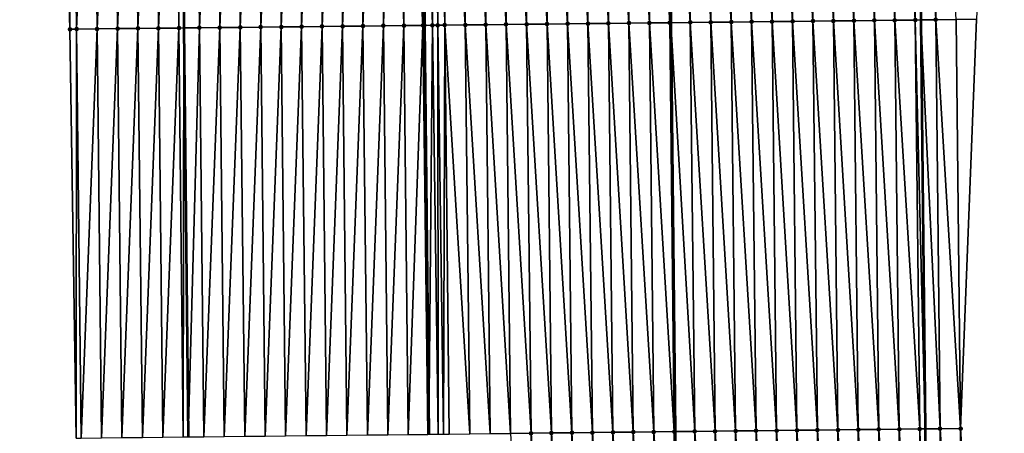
# Model space of a CAD drawing. Header units: feet. Extents: x 2010743 to 2022806, y 818705 to 837694.
# Tile 337 of 531: x 2011461 to 2011509, y 829994 to 830014. Entities that reach past the tile are written whole.
import ezdxf

# ---------------------------------------------------------------- set-up
doc = ezdxf.new("R2010")
doc.units = ezdxf.units.FT
doc.header["$MEASUREMENT"] = 0
for name, color, linetype, lineweight in [('EP_Travel Lane', 172, 'Continuous', 53), ('Road Shots', 141, 'Continuous', 100), ('STRIPING', 60, 'Continuous', 53)]:
    doc.layers.add(name, color=color, linetype=linetype, lineweight=lineweight)
doc.layers.add('I-77-MM17-21_NB-Surface-Border', color=7, linetype='Continuous')
doc.layers.add('I-77-MM17-21_NB-Surface-TIN', color=7, linetype='Continuous')

msp = doc.modelspace()

# ---------------------------------------------------------------- linework, layer by layer
at = {"layer": 'EP_Travel Lane'}
for points in [[(2011466.175, 830253.519, 324.413), (2011466.387, 830233.52, 324.295), (2011466.599, 830213.522, 324.185), (2011466.811, 830193.523, 324.06), (2011467.024, 830173.525, 323.938), (2011467.236, 830153.527, 323.8), (2011467.448, 830133.528, 323.674), (2011467.66, 830113.529, 323.565), (2011467.873, 830093.531, 323.446), (2011468.085, 830073.532, 323.34), (2011468.3, 830053.531, 323.188), (2011468.516, 830033.533, 323.069), (2011468.732, 830013.534, 322.989), (2011468.948, 829993.536, 322.86)], [(2011502.158, 830253.902, 324.151), (2011502.374, 830233.904, 324.011), (2011502.591, 830213.906, 323.877), (2011502.807, 830193.907, 323.758), (2011503.023, 830173.909, 323.636), (2011503.24, 830153.91, 323.527), (2011503.456, 830133.912, 323.45), (2011503.673, 830113.913, 323.332), (2011503.889, 830093.915, 323.22), (2011504.106, 830073.916, 323.06), (2011504.322, 830053.922, 322.929), (2011504.538, 830033.924, 322.807), (2011504.754, 830013.925, 322.688), (2011504.97, 829993.927, 322.561), (2011505.186, 829973.928, 322.471)]]:
    msp.add_polyline3d(points, dxfattribs=at)
at = {"layer": 'I-77-MM17-21_NB-Surface-Border', "color": 3, "linetype": 'Continuous', "lineweight": -3}
for points in [[(2011504.928, 830253.932, 324.062), (2011504.14, 830233.923, 323.963), (2011505.352, 830213.935, 323.804), (2011505.564, 830193.937, 323.683), (2011506.777, 830173.949, 323.527), (2011507.989, 830153.961, 323.389), (2011508.201, 830133.963, 323.289), (2011508.413, 830113.964, 323.179), (2011508.625, 830093.966, 323.061), (2011508.838, 830073.967, 322.929), (2011508.053, 830053.963, 322.809), (2011508.269, 830033.965, 322.694), (2011507.485, 830013.955, 322.606), (2011506.701, 829993.946, 322.514), (2011507.917, 829973.958, 322.385)], [(2011463.469, 829993.478, 322.703), (2011463.161, 830013.475, 322.825), (2011462.642, 830033.471, 322.898), (2011462.239, 830053.467, 323.014), (2011462.84, 830073.478, 323.186), (2011462.628, 830093.476, 323.305), (2011462.416, 830113.475, 323.414), (2011462.204, 830133.473, 323.533), (2011461.991, 830153.472, 323.665), (2011461.014, 830173.462, 323.765), (2011461.065, 830193.463, 323.892), (2011461.048, 830213.464, 324.019), (2011461.279, 830233.467, 324.152), (2011460.705, 830253.462, 324.263)]]:
    msp.add_polyline3d(points, dxfattribs=at)
at = {"layer": 'I-77-MM17-21_NB-Surface-TIN', "color": 128, "linetype": 'Continuous', "lineweight": -3}
for points in [[(2011463.161, 830013.475, 322.825), (2011463.271, 830033.477, 322.919), (2011462.642, 830033.471, 322.898)], [(2011463.161, 830013.475, 322.825), (2011463.487, 830013.479, 322.836), (2011463.271, 830033.477, 322.919)], [(2011463.487, 830013.479, 322.836), (2011464.271, 830033.488, 322.952), (2011463.271, 830033.477, 322.919)], [(2011463.487, 830013.479, 322.836), (2011464.487, 830013.489, 322.869), (2011464.271, 830033.488, 322.952)], [(2011464.487, 830013.489, 322.869), (2011465.271, 830033.498, 322.989), (2011464.271, 830033.488, 322.952)], [(2011464.487, 830013.489, 322.869), (2011465.487, 830013.5, 322.906), (2011465.271, 830033.498, 322.989)], [(2011465.487, 830013.5, 322.906), (2011466.271, 830033.509, 323.022), (2011465.271, 830033.498, 322.989)], [(2011465.487, 830013.5, 322.906), (2011466.487, 830013.51, 322.938), (2011466.271, 830033.509, 323.022)], [(2011466.487, 830013.51, 322.938), (2011467.271, 830033.52, 323.058), (2011466.271, 830033.509, 323.022)], [(2011466.487, 830013.51, 322.938), (2011467.487, 830013.521, 322.971), (2011467.271, 830033.52, 323.058)], [(2011467.487, 830013.521, 322.971), (2011468.271, 830033.53, 323.069), (2011467.271, 830033.52, 323.058)], [(2011467.487, 830013.521, 322.971), (2011468.487, 830013.532, 322.989), (2011468.271, 830033.53, 323.069)], [(2011468.487, 830013.532, 322.989), (2011468.516, 830033.533, 323.069), (2011468.271, 830033.53, 323.069)], [(2011468.487, 830013.532, 322.989), (2011468.732, 830013.534, 322.989), (2011468.516, 830033.533, 323.069)], [(2011469.271, 830033.541, 323.069), (2011468.516, 830033.533, 323.069), (2011468.732, 830013.534, 322.989)], [(2011469.487, 830013.542, 322.991), (2011469.271, 830033.541, 323.069), (2011468.732, 830013.534, 322.989)], [(2011469.487, 830013.542, 322.991), (2011470.271, 830033.552, 323.088), (2011469.271, 830033.541, 323.069)], [(2011469.487, 830013.542, 322.991), (2011470.487, 830013.553, 323.006), (2011470.271, 830033.552, 323.088)], [(2011470.487, 830013.553, 323.006), (2011471.271, 830033.563, 323.101), (2011470.271, 830033.552, 323.088)], [(2011470.487, 830013.553, 323.006), (2011471.487, 830013.564, 323.02), (2011471.271, 830033.563, 323.101)], [(2011471.487, 830013.564, 323.02), (2011472.271, 830033.573, 323.113), (2011471.271, 830033.563, 323.101)], [(2011471.487, 830013.564, 323.02), (2011472.487, 830013.575, 323.031), (2011472.271, 830033.573, 323.113)], [(2011472.487, 830013.575, 323.031), (2011473.271, 830033.584, 323.126), (2011472.271, 830033.573, 323.113)], [(2011472.487, 830013.575, 323.031), (2011473.487, 830013.585, 323.042), (2011473.271, 830033.584, 323.126)], [(2011473.487, 830013.585, 323.042), (2011474.271, 830033.595, 323.137), (2011473.271, 830033.584, 323.126)], [(2011473.487, 830013.585, 323.042), (2011474.487, 830013.596, 323.052), (2011474.271, 830033.595, 323.137)], [(2011474.487, 830013.596, 323.052), (2011475.271, 830033.605, 323.148), (2011474.271, 830033.595, 323.137)], [(2011474.487, 830013.596, 323.052), (2011475.487, 830013.607, 323.061), (2011475.271, 830033.605, 323.148)], [(2011475.487, 830013.607, 323.061), (2011476.271, 830033.616, 323.16), (2011475.271, 830033.605, 323.148)], [(2011475.487, 830013.607, 323.061), (2011476.487, 830013.618, 323.071), (2011476.271, 830033.616, 323.16)], [(2011476.487, 830013.618, 323.071), (2011477.271, 830033.627, 323.175), (2011476.271, 830033.616, 323.16)], [(2011476.487, 830013.618, 323.071), (2011477.487, 830013.628, 323.084), (2011477.271, 830033.627, 323.175)], [(2011477.487, 830013.628, 323.084), (2011478.271, 830033.638, 323.191), (2011477.271, 830033.627, 323.175)], [(2011477.487, 830013.628, 323.084), (2011478.487, 830013.639, 323.099), (2011478.271, 830033.638, 323.191)], [(2011478.487, 830013.639, 323.099), (2011478.962, 830033.645, 323.204), (2011478.271, 830033.638, 323.191)], [(2011478.487, 830013.639, 323.099), (2011479.487, 830013.65, 323.113), (2011478.962, 830033.645, 323.204)], [(2011479.487, 830013.65, 323.113), (2011479.271, 830033.648, 323.209), (2011478.962, 830033.645, 323.204)], [(2011480.419, 830013.66, 323.124), (2011480.271, 830033.659, 323.217), (2011479.271, 830033.648, 323.209)], [(2011479.487, 830013.65, 323.113), (2011480.419, 830013.66, 323.124), (2011479.271, 830033.648, 323.209)], [(2011480.88, 830013.665, 323.126), (2011480.874, 830033.666, 323.22), (2011480.271, 830033.659, 323.217)], [(2011480.88, 830013.665, 323.126), (2011480.271, 830033.659, 323.217), (2011480.487, 830013.66, 323.124)], [(2011480.419, 830013.66, 323.124), (2011480.487, 830013.66, 323.124), (2011480.271, 830033.659, 323.217)], [(2011481.138, 830013.667, 323.125), (2011481.081, 830033.668, 323.219), (2011480.874, 830033.666, 323.22)], [(2011480.88, 830013.665, 323.126), (2011481.138, 830013.667, 323.125), (2011480.874, 830033.666, 323.22)], [(2011481.486, 830013.671, 323.122), (2011481.27, 830033.67, 323.218), (2011481.081, 830033.668, 323.219)], [(2011481.138, 830013.667, 323.125), (2011481.486, 830013.671, 323.122), (2011481.081, 830033.668, 323.219)], [(2011482.486, 830013.682, 323.107), (2011482.27, 830033.681, 323.204), (2011481.27, 830033.67, 323.218)], [(2011481.486, 830013.671, 323.122), (2011482.486, 830013.682, 323.107), (2011481.27, 830033.67, 323.218)], [(2011483.486, 830013.693, 323.088), (2011483.27, 830033.692, 323.184), (2011482.27, 830033.681, 323.204)], [(2011482.486, 830013.682, 323.107), (2011483.486, 830013.693, 323.088), (2011482.27, 830033.681, 323.204)], [(2011484.486, 830013.704, 323.069), (2011484.27, 830033.703, 323.166), (2011483.27, 830033.692, 323.184)], [(2011483.486, 830013.693, 323.088), (2011484.486, 830013.704, 323.069), (2011483.27, 830033.692, 323.184)], [(2011485.486, 830013.715, 323.052), (2011485.27, 830033.713, 323.151), (2011484.27, 830033.703, 323.166)], [(2011484.486, 830013.704, 323.069), (2011485.486, 830013.715, 323.052), (2011484.27, 830033.703, 323.166)], [(2011486.486, 830013.726, 323.035), (2011486.27, 830033.724, 323.135), (2011485.27, 830033.713, 323.151)], [(2011485.486, 830013.715, 323.052), (2011486.486, 830013.726, 323.035), (2011485.27, 830033.713, 323.151)], [(2011487.486, 830013.737, 323.015), (2011487.27, 830033.735, 323.118), (2011486.27, 830033.724, 323.135)], [(2011486.486, 830013.726, 323.035), (2011487.486, 830013.737, 323.015), (2011486.27, 830033.724, 323.135)], [(2011488.486, 830013.748, 322.996), (2011488.27, 830033.746, 323.1), (2011487.27, 830033.735, 323.118)], [(2011487.486, 830013.737, 323.015), (2011488.486, 830013.748, 322.996), (2011487.27, 830033.735, 323.118)], [(2011489.486, 830013.759, 322.979), (2011489.27, 830033.757, 323.084), (2011488.27, 830033.746, 323.1)], [(2011488.486, 830013.748, 322.996), (2011489.486, 830013.759, 322.979), (2011488.27, 830033.746, 323.1)], [(2011490.486, 830013.769, 322.969), (2011490.27, 830033.768, 323.072), (2011489.27, 830033.757, 323.084)], [(2011489.486, 830013.759, 322.979), (2011490.486, 830013.769, 322.969), (2011489.27, 830033.757, 323.084)], [(2011491.486, 830013.78, 322.957), (2011491.27, 830033.779, 323.06), (2011490.27, 830033.768, 323.072)], [(2011490.486, 830013.769, 322.969), (2011491.486, 830013.78, 322.957), (2011490.27, 830033.768, 323.072)], [(2011492.486, 830013.791, 322.939), (2011492.27, 830033.79, 323.043), (2011491.27, 830033.779, 323.06)], [(2011491.486, 830013.78, 322.957), (2011492.486, 830013.791, 322.939), (2011491.27, 830033.779, 323.06)], [(2011492.27, 830033.79, 323.043), (2011492.535, 830013.792, 322.938), (2011492.319, 830033.79, 323.043)], [(2011492.486, 830013.791, 322.939), (2011492.535, 830013.792, 322.938), (2011492.27, 830033.79, 323.043)], [(2011493.486, 830013.802, 322.916), (2011493.27, 830033.801, 323.024), (2011492.319, 830033.79, 323.043)], [(2011493.486, 830013.802, 322.916), (2011492.319, 830033.79, 323.043), (2011492.535, 830013.792, 322.938)], [(2011494.486, 830013.813, 322.89), (2011494.27, 830033.812, 322.997), (2011493.27, 830033.801, 323.024)], [(2011493.486, 830013.802, 322.916), (2011494.486, 830013.813, 322.89), (2011493.27, 830033.801, 323.024)], [(2011495.486, 830013.824, 322.867), (2011495.27, 830033.823, 322.977), (2011494.27, 830033.812, 322.997)], [(2011494.486, 830013.813, 322.89), (2011495.486, 830013.824, 322.867), (2011494.27, 830033.812, 322.997)], [(2011496.486, 830013.835, 322.846), (2011496.27, 830033.833, 322.961), (2011495.27, 830033.823, 322.977)], [(2011495.486, 830013.824, 322.867), (2011496.486, 830013.835, 322.846), (2011495.27, 830033.823, 322.977)], [(2011497.485, 830013.846, 322.826), (2011497.269, 830033.844, 322.942), (2011496.27, 830033.833, 322.961)], [(2011496.486, 830013.835, 322.846), (2011497.485, 830013.846, 322.826), (2011496.27, 830033.833, 322.961)], [(2011498.485, 830013.857, 322.808), (2011498.269, 830033.855, 322.925), (2011497.269, 830033.844, 322.942)], [(2011497.485, 830013.846, 322.826), (2011498.485, 830013.857, 322.808), (2011497.269, 830033.844, 322.942)], [(2011499.485, 830013.868, 322.791), (2011499.269, 830033.866, 322.912), (2011498.269, 830033.855, 322.925)], [(2011498.485, 830013.857, 322.808), (2011499.485, 830013.868, 322.791), (2011498.269, 830033.855, 322.925)], [(2011500.485, 830013.879, 322.775), (2011500.269, 830033.877, 322.896), (2011499.269, 830033.866, 322.912)], [(2011499.485, 830013.868, 322.791), (2011500.485, 830013.879, 322.775), (2011499.269, 830033.866, 322.912)], [(2011501.485, 830013.889, 322.756), (2011501.269, 830033.888, 322.876), (2011500.269, 830033.877, 322.896)], [(2011500.485, 830013.879, 322.775), (2011501.485, 830013.889, 322.756), (2011500.269, 830033.877, 322.896)], [(2011502.485, 830013.9, 322.738), (2011502.269, 830033.899, 322.858), (2011501.269, 830033.888, 322.876)], [(2011501.485, 830013.889, 322.756), (2011502.485, 830013.9, 322.738), (2011501.269, 830033.888, 322.876)], [(2011503.485, 830013.911, 322.719), (2011503.269, 830033.91, 322.835), (2011502.269, 830033.899, 322.858)], [(2011502.485, 830013.9, 322.738), (2011503.485, 830013.911, 322.719), (2011502.269, 830033.899, 322.858)], [(2011504.485, 830013.922, 322.695), (2011504.269, 830033.921, 322.811), (2011503.269, 830033.91, 322.835)], [(2011503.485, 830013.911, 322.719), (2011504.485, 830013.922, 322.695), (2011503.269, 830033.91, 322.835)], [(2011504.269, 830033.921, 322.811), (2011504.754, 830013.925, 322.688), (2011504.538, 830033.924, 322.807)], [(2011504.485, 830013.922, 322.695), (2011504.754, 830013.925, 322.688), (2011504.269, 830033.921, 322.811)], [(2011505.485, 830013.933, 322.668), (2011505.269, 830033.932, 322.797), (2011504.538, 830033.924, 322.807)], [(2011505.485, 830013.933, 322.668), (2011504.538, 830033.924, 322.807), (2011504.754, 830013.925, 322.688)], [(2011505.485, 830013.933, 322.668), (2011506.485, 830013.944, 322.64), (2011505.269, 830033.932, 322.797)], [(2011486.702, 829993.727, 322.908), (2011486.486, 830013.726, 323.035), (2011485.486, 830013.715, 323.052)], [(2011487.702, 829993.738, 322.888), (2011487.486, 830013.737, 323.015), (2011486.486, 830013.726, 323.035)], [(2011486.702, 829993.727, 322.908), (2011487.702, 829993.738, 322.888), (2011486.486, 830013.726, 323.035)], [(2011488.702, 829993.749, 322.87), (2011488.486, 830013.748, 322.996), (2011487.486, 830013.737, 323.015)], [(2011487.702, 829993.738, 322.888), (2011488.702, 829993.749, 322.87), (2011487.486, 830013.737, 323.015)], [(2011489.702, 829993.76, 322.856), (2011489.486, 830013.759, 322.979), (2011488.486, 830013.748, 322.996)], [(2011488.702, 829993.749, 322.87), (2011489.702, 829993.76, 322.856), (2011488.486, 830013.748, 322.996)], [(2011490.702, 829993.771, 322.845), (2011490.486, 830013.769, 322.969), (2011489.486, 830013.759, 322.979)], [(2011489.702, 829993.76, 322.856), (2011490.702, 829993.771, 322.845), (2011489.486, 830013.759, 322.979)], [(2011491.702, 829993.782, 322.834), (2011491.486, 830013.78, 322.957), (2011490.486, 830013.769, 322.969)], [(2011490.702, 829993.771, 322.845), (2011491.702, 829993.782, 322.834), (2011490.486, 830013.769, 322.969)], [(2011492.702, 829993.793, 322.815), (2011492.486, 830013.791, 322.939), (2011491.486, 830013.78, 322.957)], [(2011491.702, 829993.782, 322.834), (2011492.702, 829993.793, 322.815), (2011491.486, 830013.78, 322.957)], [(2011492.486, 830013.791, 322.939), (2011492.751, 829993.793, 322.814), (2011492.535, 830013.792, 322.938)], [(2011492.702, 829993.793, 322.815), (2011492.751, 829993.793, 322.814), (2011492.486, 830013.791, 322.939)], [(2011493.702, 829993.804, 322.791), (2011493.486, 830013.802, 322.916), (2011492.535, 830013.792, 322.938)], [(2011493.702, 829993.804, 322.791), (2011492.535, 830013.792, 322.938), (2011492.751, 829993.793, 322.814)], [(2011494.702, 829993.815, 322.764), (2011494.486, 830013.813, 322.89), (2011493.486, 830013.802, 322.916)], [(2011493.702, 829993.804, 322.791), (2011494.702, 829993.815, 322.764), (2011493.486, 830013.802, 322.916)], [(2011495.702, 829993.826, 322.741), (2011495.486, 830013.824, 322.867), (2011494.486, 830013.813, 322.89)], [(2011494.702, 829993.815, 322.764), (2011495.702, 829993.826, 322.741), (2011494.486, 830013.813, 322.89)], [(2011496.702, 829993.836, 322.722), (2011496.486, 830013.835, 322.846), (2011495.486, 830013.824, 322.867)], [(2011495.702, 829993.826, 322.741), (2011496.702, 829993.836, 322.722), (2011495.486, 830013.824, 322.867)], [(2011497.702, 829993.847, 322.704), (2011497.485, 830013.846, 322.826), (2011496.486, 830013.835, 322.846)], [(2011496.702, 829993.836, 322.722), (2011497.702, 829993.847, 322.704), (2011496.486, 830013.835, 322.846)], [(2011498.701, 829993.858, 322.687), (2011498.485, 830013.857, 322.808), (2011497.485, 830013.846, 322.826)], [(2011497.702, 829993.847, 322.704), (2011498.701, 829993.858, 322.687), (2011497.485, 830013.846, 322.826)], [(2011499.701, 829993.869, 322.67), (2011499.485, 830013.868, 322.791), (2011498.485, 830013.857, 322.808)], [(2011498.701, 829993.858, 322.687), (2011499.701, 829993.869, 322.67), (2011498.485, 830013.857, 322.808)], [(2011500.701, 829993.88, 322.652), (2011500.485, 830013.879, 322.775), (2011499.485, 830013.868, 322.791)], [(2011499.701, 829993.869, 322.67), (2011500.701, 829993.88, 322.652), (2011499.485, 830013.868, 322.791)], [(2011501.701, 829993.891, 322.634), (2011501.485, 830013.889, 322.756), (2011500.485, 830013.879, 322.775)], [(2011500.701, 829993.88, 322.652), (2011501.701, 829993.891, 322.634), (2011500.485, 830013.879, 322.775)], [(2011502.701, 829993.902, 322.615), (2011502.485, 830013.9, 322.738), (2011501.485, 830013.889, 322.756)], [(2011501.701, 829993.891, 322.634), (2011502.701, 829993.902, 322.615), (2011501.485, 830013.889, 322.756)], [(2011503.701, 829993.913, 322.592), (2011503.485, 830013.911, 322.719), (2011502.485, 830013.9, 322.738)], [(2011502.701, 829993.902, 322.615), (2011503.701, 829993.913, 322.592), (2011502.485, 830013.9, 322.738)], [(2011504.701, 829993.924, 322.568), (2011504.485, 830013.922, 322.695), (2011503.485, 830013.911, 322.719)], [(2011503.701, 829993.913, 322.592), (2011504.701, 829993.924, 322.568), (2011503.485, 830013.911, 322.719)], [(2011504.485, 830013.922, 322.695), (2011504.97, 829993.927, 322.561), (2011504.754, 830013.925, 322.688)], [(2011504.701, 829993.924, 322.568), (2011504.97, 829993.927, 322.561), (2011504.485, 830013.922, 322.695)], [(2011505.701, 829993.935, 322.542), (2011505.485, 830013.933, 322.668), (2011504.754, 830013.925, 322.688)], [(2011505.701, 829993.935, 322.542), (2011504.754, 830013.925, 322.688), (2011504.97, 829993.927, 322.561)], [(2011506.701, 829993.946, 322.514), (2011506.485, 830013.944, 322.64), (2011505.485, 830013.933, 322.668)], [(2011505.701, 829993.935, 322.542), (2011506.701, 829993.946, 322.514), (2011505.485, 830013.933, 322.668)], [(2011506.701, 829993.946, 322.514), (2011507.485, 830013.955, 322.606), (2011506.485, 830013.944, 322.64)], [(2011463.469, 829993.478, 322.703), (2011463.487, 830013.479, 322.836), (2011463.161, 830013.475, 322.825)], [(2011463.469, 829993.478, 322.703), (2011463.703, 829993.48, 322.711), (2011463.487, 830013.479, 322.836)], [(2011463.703, 829993.48, 322.711), (2011464.487, 830013.489, 322.869), (2011463.487, 830013.479, 322.836)], [(2011463.703, 829993.48, 322.711), (2011464.703, 829993.491, 322.742), (2011464.487, 830013.489, 322.869)], [(2011464.703, 829993.491, 322.742), (2011465.487, 830013.5, 322.906), (2011464.487, 830013.489, 322.869)], [(2011464.703, 829993.491, 322.742), (2011465.703, 829993.501, 322.778), (2011465.487, 830013.5, 322.906)], [(2011465.703, 829993.501, 322.778), (2011466.487, 830013.51, 322.938), (2011465.487, 830013.5, 322.906)], [(2011465.703, 829993.501, 322.778), (2011466.703, 829993.512, 322.809), (2011466.487, 830013.51, 322.938)], [(2011466.703, 829993.512, 322.809), (2011467.487, 830013.521, 322.971), (2011466.487, 830013.51, 322.938)], [(2011466.703, 829993.512, 322.809), (2011467.703, 829993.523, 322.839), (2011467.487, 830013.521, 322.971)], [(2011467.703, 829993.523, 322.839), (2011468.487, 830013.532, 322.989), (2011467.487, 830013.521, 322.971)], [(2011467.703, 829993.523, 322.839), (2011468.703, 829993.533, 322.858), (2011468.487, 830013.532, 322.989)], [(2011468.703, 829993.533, 322.858), (2011468.732, 830013.534, 322.989), (2011468.487, 830013.532, 322.989)], [(2011468.703, 829993.533, 322.858), (2011468.948, 829993.536, 322.86), (2011468.732, 830013.534, 322.989)], [(2011469.487, 830013.542, 322.991), (2011468.732, 830013.534, 322.989), (2011468.948, 829993.536, 322.86)], [(2011469.703, 829993.544, 322.865), (2011469.487, 830013.542, 322.991), (2011468.948, 829993.536, 322.86)], [(2011469.703, 829993.544, 322.865), (2011470.487, 830013.553, 323.006), (2011469.487, 830013.542, 322.991)], [(2011469.703, 829993.544, 322.865), (2011470.703, 829993.555, 322.88), (2011470.487, 830013.553, 323.006)], [(2011470.703, 829993.555, 322.88), (2011471.487, 830013.564, 323.02), (2011470.487, 830013.553, 323.006)], [(2011470.703, 829993.555, 322.88), (2011471.703, 829993.565, 322.894), (2011471.487, 830013.564, 323.02)], [(2011471.703, 829993.565, 322.894), (2011472.487, 830013.575, 323.031), (2011471.487, 830013.564, 323.02)], [(2011471.703, 829993.565, 322.894), (2011472.703, 829993.576, 322.904), (2011472.487, 830013.575, 323.031)], [(2011472.703, 829993.576, 322.904), (2011473.487, 830013.585, 323.042), (2011472.487, 830013.575, 323.031)], [(2011472.703, 829993.576, 322.904), (2011473.703, 829993.587, 322.914), (2011473.487, 830013.585, 323.042)], [(2011473.703, 829993.587, 322.914), (2011474.487, 830013.596, 323.052), (2011473.487, 830013.585, 323.042)], [(2011473.703, 829993.587, 322.914), (2011474.703, 829993.598, 322.924), (2011474.487, 830013.596, 323.052)], [(2011474.703, 829993.598, 322.924), (2011475.487, 830013.607, 323.061), (2011474.487, 830013.596, 323.052)], [(2011474.703, 829993.598, 322.924), (2011475.703, 829993.608, 322.932), (2011475.487, 830013.607, 323.061)], [(2011475.703, 829993.608, 322.932), (2011476.487, 830013.618, 323.071), (2011475.487, 830013.607, 323.061)], [(2011475.703, 829993.608, 322.932), (2011476.703, 829993.619, 322.943), (2011476.487, 830013.618, 323.071)], [(2011476.703, 829993.619, 322.943), (2011477.487, 830013.628, 323.084), (2011476.487, 830013.618, 323.071)], [(2011476.703, 829993.619, 322.943), (2011477.703, 829993.63, 322.955), (2011477.487, 830013.628, 323.084)], [(2011477.703, 829993.63, 322.955), (2011478.487, 830013.639, 323.099), (2011477.487, 830013.628, 323.084)], [(2011477.703, 829993.63, 322.955), (2011478.703, 829993.641, 322.967), (2011478.487, 830013.639, 323.099)], [(2011478.703, 829993.641, 322.967), (2011479.487, 830013.65, 323.113), (2011478.487, 830013.639, 323.099)], [(2011478.703, 829993.641, 322.967), (2011479.703, 829993.651, 322.984), (2011479.487, 830013.65, 323.113)], [(2011479.703, 829993.651, 322.984), (2011480.419, 830013.66, 323.124), (2011479.487, 830013.65, 323.113)], [(2011479.703, 829993.651, 322.984), (2011480.65, 829993.661, 322.996), (2011480.419, 830013.66, 323.124)], [(2011480.65, 829993.661, 322.996), (2011480.487, 830013.66, 323.124), (2011480.419, 830013.66, 323.124)], [(2011480.88, 830013.665, 323.126), (2011480.487, 830013.66, 323.124), (2011480.703, 829993.662, 322.996)], [(2011480.65, 829993.661, 322.996), (2011480.703, 829993.662, 322.996), (2011480.487, 830013.66, 323.124)], [(2011481.158, 829993.667, 322.998), (2011480.88, 830013.665, 323.126), (2011480.703, 829993.662, 322.996)], [(2011481.158, 829993.667, 322.998), (2011481.138, 830013.667, 323.125), (2011480.88, 830013.665, 323.126)], [(2011481.423, 829993.67, 322.997), (2011481.486, 830013.671, 323.122), (2011481.138, 830013.667, 323.125)], [(2011481.158, 829993.667, 322.998), (2011481.423, 829993.67, 322.997), (2011481.138, 830013.667, 323.125)], [(2011481.423, 829993.67, 322.997), (2011481.702, 829993.673, 322.995), (2011481.486, 830013.671, 323.122)], [(2011482.702, 829993.684, 322.979), (2011482.486, 830013.682, 323.107), (2011481.486, 830013.671, 323.122)], [(2011481.702, 829993.673, 322.995), (2011482.702, 829993.684, 322.979), (2011481.486, 830013.671, 323.122)], [(2011483.702, 829993.695, 322.961), (2011483.486, 830013.693, 323.088), (2011482.486, 830013.682, 323.107)], [(2011482.702, 829993.684, 322.979), (2011483.702, 829993.695, 322.961), (2011482.486, 830013.682, 323.107)], [(2011484.702, 829993.706, 322.945), (2011484.486, 830013.704, 323.069), (2011483.486, 830013.693, 323.088)], [(2011483.702, 829993.695, 322.961), (2011484.702, 829993.706, 322.945), (2011483.486, 830013.693, 323.088)], [(2011485.702, 829993.716, 322.927), (2011485.486, 830013.715, 323.052), (2011484.486, 830013.704, 323.069)], [(2011484.702, 829993.706, 322.945), (2011485.702, 829993.716, 322.927), (2011484.486, 830013.704, 323.069)], [(2011485.702, 829993.716, 322.927), (2011486.702, 829993.727, 322.908), (2011485.486, 830013.715, 323.052)], [(2011485.918, 829973.718, 322.791), (2011485.702, 829993.716, 322.927), (2011484.702, 829993.706, 322.945)], [(2011486.918, 829973.729, 322.776), (2011486.702, 829993.727, 322.908), (2011485.702, 829993.716, 322.927)], [(2011485.918, 829973.718, 322.791), (2011486.918, 829973.729, 322.776), (2011485.702, 829993.716, 322.927)], [(2011487.918, 829973.74, 322.756), (2011487.702, 829993.738, 322.888), (2011486.702, 829993.727, 322.908)], [(2011486.918, 829973.729, 322.776), (2011487.918, 829973.74, 322.756), (2011486.702, 829993.727, 322.908)], [(2011488.918, 829973.751, 322.736), (2011488.702, 829993.749, 322.87), (2011487.702, 829993.738, 322.888)], [(2011487.918, 829973.74, 322.756), (2011488.918, 829973.751, 322.736), (2011487.702, 829993.738, 322.888)], [(2011489.918, 829973.762, 322.72), (2011489.702, 829993.76, 322.856), (2011488.702, 829993.749, 322.87)], [(2011488.918, 829973.751, 322.736), (2011489.918, 829973.762, 322.72), (2011488.702, 829993.749, 322.87)], [(2011490.918, 829973.773, 322.71), (2011490.702, 829993.771, 322.845), (2011489.702, 829993.76, 322.856)], [(2011489.918, 829973.762, 322.72), (2011490.918, 829973.773, 322.71), (2011489.702, 829993.76, 322.856)], [(2011491.918, 829973.783, 322.7), (2011491.702, 829993.782, 322.834), (2011490.702, 829993.771, 322.845)], [(2011490.918, 829973.773, 322.71), (2011491.918, 829973.783, 322.7), (2011490.702, 829993.771, 322.845)], [(2011492.918, 829973.794, 322.686), (2011492.702, 829993.793, 322.815), (2011491.702, 829993.782, 322.834)], [(2011491.918, 829973.783, 322.7), (2011492.918, 829973.794, 322.686), (2011491.702, 829993.782, 322.834)], [(2011492.702, 829993.793, 322.815), (2011492.967, 829973.795, 322.686), (2011492.751, 829993.793, 322.814)], [(2011492.918, 829973.794, 322.686), (2011492.967, 829973.795, 322.686), (2011492.702, 829993.793, 322.815)], [(2011493.918, 829973.805, 322.671), (2011493.702, 829993.804, 322.791), (2011492.751, 829993.793, 322.814)], [(2011493.918, 829973.805, 322.671), (2011492.751, 829993.793, 322.814), (2011492.967, 829973.795, 322.686)], [(2011494.918, 829973.816, 322.644), (2011494.702, 829993.815, 322.764), (2011493.702, 829993.804, 322.791)], [(2011493.918, 829973.805, 322.671), (2011494.918, 829973.816, 322.644), (2011493.702, 829993.804, 322.791)], [(2011495.918, 829973.827, 322.625), (2011495.702, 829993.826, 322.741), (2011494.702, 829993.815, 322.764)], [(2011494.918, 829973.816, 322.644), (2011495.918, 829973.827, 322.625), (2011494.702, 829993.815, 322.764)], [(2011496.918, 829973.838, 322.61), (2011496.702, 829993.836, 322.722), (2011495.702, 829993.826, 322.741)], [(2011495.918, 829973.827, 322.625), (2011496.918, 829973.838, 322.61), (2011495.702, 829993.826, 322.741)], [(2011497.918, 829973.849, 322.594), (2011497.702, 829993.847, 322.704), (2011496.702, 829993.836, 322.722)], [(2011496.918, 829973.838, 322.61), (2011497.918, 829973.849, 322.594), (2011496.702, 829993.836, 322.722)], [(2011498.917, 829973.86, 322.577), (2011498.701, 829993.858, 322.687), (2011497.702, 829993.847, 322.704)], [(2011497.918, 829973.849, 322.594), (2011498.917, 829973.86, 322.577), (2011497.702, 829993.847, 322.704)], [(2011499.917, 829973.871, 322.561), (2011499.701, 829993.869, 322.67), (2011498.701, 829993.858, 322.687)], [(2011498.917, 829973.86, 322.577), (2011499.917, 829973.871, 322.561), (2011498.701, 829993.858, 322.687)], [(2011500.917, 829973.882, 322.546), (2011500.701, 829993.88, 322.652), (2011499.701, 829993.869, 322.67)], [(2011499.917, 829973.871, 322.561), (2011500.917, 829973.882, 322.546), (2011499.701, 829993.869, 322.67)], [(2011501.917, 829973.892, 322.531), (2011501.701, 829993.891, 322.634), (2011500.701, 829993.88, 322.652)], [(2011500.917, 829973.882, 322.546), (2011501.917, 829973.892, 322.531), (2011500.701, 829993.88, 322.652)], [(2011502.917, 829973.903, 322.515), (2011502.701, 829993.902, 322.615), (2011501.701, 829993.891, 322.634)], [(2011501.917, 829973.892, 322.531), (2011502.917, 829973.903, 322.515), (2011501.701, 829993.891, 322.634)], [(2011503.917, 829973.914, 322.498), (2011503.701, 829993.913, 322.592), (2011502.701, 829993.902, 322.615)], [(2011502.917, 829973.903, 322.515), (2011503.917, 829973.914, 322.498), (2011502.701, 829993.902, 322.615)], [(2011504.917, 829973.925, 322.478), (2011504.701, 829993.924, 322.568), (2011503.701, 829993.913, 322.592)], [(2011503.917, 829973.914, 322.498), (2011504.917, 829973.925, 322.478), (2011503.701, 829993.913, 322.592)], [(2011504.701, 829993.924, 322.568), (2011505.186, 829973.928, 322.471), (2011504.97, 829993.927, 322.561)], [(2011504.917, 829973.925, 322.478), (2011505.186, 829973.928, 322.471), (2011504.701, 829993.924, 322.568)], [(2011505.917, 829973.936, 322.452), (2011505.701, 829993.935, 322.542), (2011504.97, 829993.927, 322.561)], [(2011505.917, 829973.936, 322.452), (2011504.97, 829993.927, 322.561), (2011505.186, 829973.928, 322.471)], [(2011506.917, 829973.947, 322.42), (2011506.701, 829993.946, 322.514), (2011505.701, 829993.935, 322.542)], [(2011505.917, 829973.936, 322.452), (2011506.917, 829973.947, 322.42), (2011505.701, 829993.935, 322.542)], [(2011506.917, 829973.947, 322.42), (2011507.917, 829973.958, 322.385), (2011506.701, 829993.946, 322.514)]]:
    msp.add_3dface(points, dxfattribs=at)
at = {"layer": 'Road Shots', "lineweight": 100}
for p in [(2011486.486, 830013.726, 323.035), (2011487.486, 830013.737, 323.015), (2011488.486, 830013.748, 322.996), (2011489.486, 830013.759, 322.979), (2011490.486, 830013.769, 322.969), (2011491.486, 830013.78, 322.957), (2011492.486, 830013.791, 322.939), (2011493.486, 830013.802, 322.916), (2011494.486, 830013.813, 322.89), (2011495.486, 830013.824, 322.867), (2011496.486, 830013.835, 322.846), (2011497.485, 830013.846, 322.826), (2011498.485, 830013.857, 322.808), (2011499.485, 830013.868, 322.791), (2011500.485, 830013.879, 322.775), (2011501.485, 830013.889, 322.756), (2011502.485, 830013.9, 322.738), (2011503.485, 830013.911, 322.719), (2011504.485, 830013.922, 322.695), (2011505.485, 830013.933, 322.668), (2011463.161, 830013.475, 322.825), (2011463.487, 830013.479, 322.836), (2011464.487, 830013.489, 322.869), (2011465.487, 830013.5, 322.906), (2011466.487, 830013.51, 322.938), (2011467.487, 830013.521, 322.971), (2011468.487, 830013.532, 322.989), (2011469.487, 830013.542, 322.991), (2011470.487, 830013.553, 323.006), (2011471.487, 830013.564, 323.02), (2011472.487, 830013.575, 323.031), (2011473.487, 830013.585, 323.042), (2011474.487, 830013.596, 323.052), (2011475.487, 830013.607, 323.061), (2011476.487, 830013.618, 323.071), (2011477.487, 830013.628, 323.084), (2011478.487, 830013.639, 323.099), (2011479.487, 830013.65, 323.113), (2011480.419, 830013.66, 323.124), (2011480.486, 830013.66, 323.124), (2011480.88, 830013.665, 323.126), (2011481.138, 830013.667, 323.125), (2011481.486, 830013.671, 323.122), (2011482.486, 830013.682, 323.107), (2011483.486, 830013.693, 323.088), (2011484.486, 830013.704, 323.069), (2011485.486, 830013.715, 323.052), (2011485.702, 829993.716, 322.927), (2011486.702, 829993.727, 322.908), (2011487.702, 829993.738, 322.888), (2011488.702, 829993.749, 322.87), (2011489.702, 829993.76, 322.856), (2011490.702, 829993.771, 322.845), (2011491.702, 829993.782, 322.834), (2011492.702, 829993.793, 322.815), (2011493.702, 829993.804, 322.791), (2011494.702, 829993.815, 322.764), (2011495.702, 829993.826, 322.741), (2011496.702, 829993.836, 322.722), (2011497.702, 829993.847, 322.704), (2011498.701, 829993.858, 322.687), (2011499.701, 829993.869, 322.67), (2011500.701, 829993.88, 322.652), (2011501.701, 829993.891, 322.634), (2011502.701, 829993.902, 322.615), (2011503.701, 829993.913, 322.592), (2011504.701, 829993.924, 322.568), (2011505.701, 829993.935, 322.542), (2011506.701, 829993.946, 322.514)]:
    msp.add_point(p, dxfattribs=at)
at = {"layer": 'STRIPING'}
for points in [[(2011477.929, 830253.643, 324.531), (2011478.142, 830233.645, 324.397), (2011478.354, 830213.646, 324.297), (2011478.566, 830193.647, 324.183), (2011478.778, 830173.649, 324.067), (2011478.991, 830153.65, 323.948), (2011479.203, 830133.652, 323.831), (2011479.415, 830113.653, 323.713), (2011479.627, 830093.655, 323.602), (2011479.839, 830073.656, 323.482), (2011480.055, 830053.658, 323.336), (2011480.271, 830033.659, 323.217), (2011480.487, 830013.66, 323.124), (2011480.703, 829993.662, 322.996)], [(2011489.977, 830253.772, 324.353), (2011490.19, 830233.774, 324.225), (2011490.402, 830213.775, 324.111), (2011490.614, 830193.776, 323.993), (2011490.826, 830173.778, 323.869), (2011491.039, 830153.779, 323.77), (2011491.251, 830133.781, 323.651), (2011491.463, 830113.782, 323.534), (2011491.675, 830093.784, 323.425), (2011491.888, 830073.785, 323.29), (2011492.103, 830053.789, 323.159), (2011492.319, 830033.79, 323.043), (2011492.535, 830013.792, 322.938), (2011492.751, 829993.793, 322.814), (2011492.967, 829973.795, 322.686)]]:
    msp.add_polyline3d(points, dxfattribs=at)

doc.saveas('drawing.dxf')
